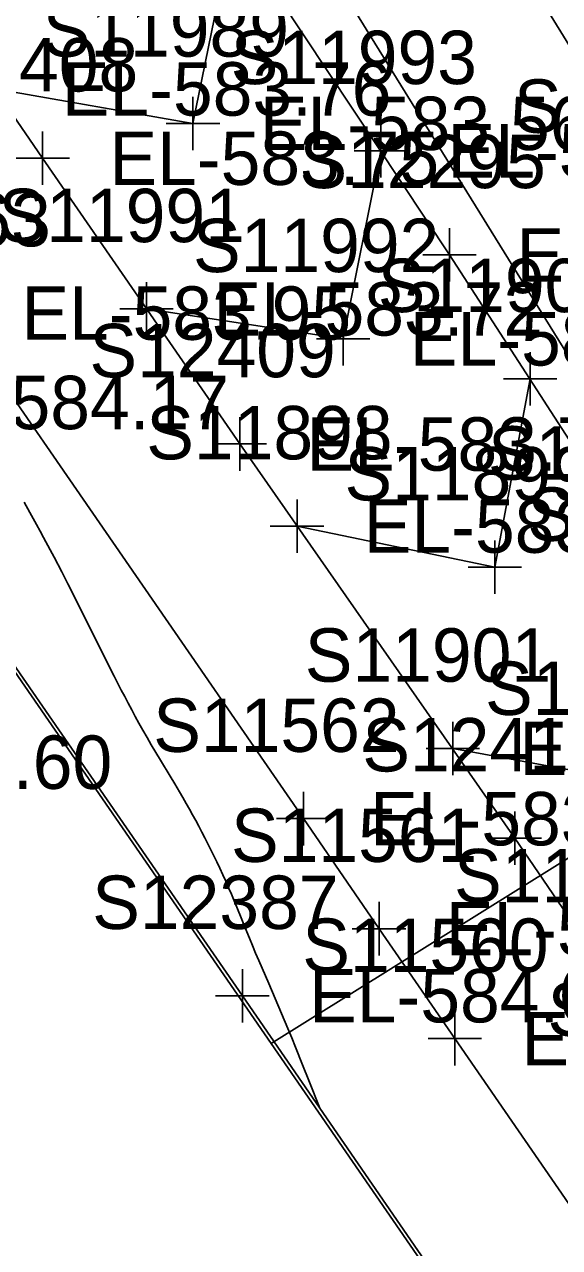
# Model space of a CAD drawing. Extents: x 1729869 to 1735532, y 648588 to 653771.
# Drawn here: x 1731654.1 to 1731694.2, y 651324.1 to 651415.7 of the extents above; entities that cross this region are included whole.
import ezdxf

# ---------------------------------------------------------------- set-up
doc = ezdxf.new("R2010")
doc.units = 0
for name, color, linetype in [('SURVEY - CENTERLINE - Preliminary', 7, 'Continuous'), ('SURVEY - CONTOURS - Intermediate with optional Text', 7, 'Continuous'), ('SURVEY - DRAINAGE - Area Shapes', 7, 'Continuous'), ('SURVEY - TRAFFIC CONTROL - Pavement Marking - Points - Elevations', 7, 'Continuous'), ('SURVEY - TRAFFIC CONTROL - Pavement Marking - Points - Locators', 7, 'Continuous'), ('SURVEY - TRAFFIC CONTROL - Pavement Marking - Points - Numbers', 7, 'Continuous'), ('SURVEY - TRAFFIC CONTROL - Pavement Marking with Text', 7, 'Continuous'), ('SURVEY - TRAFFIC CONTROL - Signs - Points - Elevations', 7, 'Continuous'), ('SURVEY - TRANSPORTATION - Roads', 7, 'Continuous'), ('SURVEY - TRANSPORTATION - Roads - Points - Elevations', 7, 'Continuous'), ('SURVEY - TRANSPORTATION - Roads - Points - Locators', 7, 'Continuous'), ('SURVEY - TRANSPORTATION - Roads - Points - Numbers', 7, 'Continuous')]:
    doc.layers.add(name, color=color, linetype=linetype)

msp = doc.modelspace()

# ---------------------------------------------------------------- linework, layer by layer
at = {"layer": 'SURVEY - CENTERLINE - Preliminary'}
msp.add_line((1731573.183, 651587.855), (1731916.819, 651031.475), dxfattribs=at)
at = {"layer": 'SURVEY - CONTOURS - Intermediate with optional Text'}
msp.add_lwpolyline([(1731676.216, 651334.557), (1731675.403, 651336.615), (1731674.928, 651337.809), (1731674.396, 651339.13), (1731674.117, 651339.818), (1731673.831, 651340.516), (1731673.36, 651341.651), (1731672.883, 651342.781), (1731672.404, 651343.899), (1731671.657, 651345.617), (1731671.415, 651346.178), (1731671.177, 651346.735), (1731670.946, 651347.286), (1731670.751, 651347.761), (1731670, 651349.623), (1731669.812, 651350.081), (1731669.604, 651350.575), (1731669.393, 651351.066), (1731669.178, 651351.554), (1731668.959, 651352.04), (1731668.736, 651352.523), (1731668.51, 651353.003), (1731668.293, 651353.453), (1731668.074, 651353.902), (1731667.85, 651354.349), (1731667.623, 651354.796), (1731667.391, 651355.242), (1731667.155, 651355.688), (1731666.928, 651356.111), (1731666.696, 651356.535), (1731666.46, 651356.96), (1731666.218, 651357.387), (1731665.972, 651357.816), (1731665.72, 651358.248), (1731665.37, 651358.839), (1731665.013, 651359.432), (1731664.296, 651360.617), (1731663.944, 651361.203), (1731663.601, 651361.78), (1731663.284, 651362.324), (1731662.978, 651362.861), (1731662.679, 651363.395), (1731662.406, 651363.894), (1731662.137, 651364.393), (1731661.873, 651364.89), (1731661.614, 651365.385), (1731661.36, 651365.876), (1731660.832, 651366.912), (1731659.808, 651368.95), (1731658.027, 651372.506), (1731657.352, 651373.84), (1731656.895, 651374.73), (1731656.329, 651375.82), (1731656.028, 651376.393), (1731655.539, 651377.31), (1731655.279, 651377.79), (1731655.008, 651378.287), (1731654.518, 651379.171), (1731654.085, 651379.942)], dxfattribs=at)
at = {"layer": 'SURVEY - DRAINAGE - Area Shapes'}
for points in [[(1731642.928, 651558.819), (1731574.267, 651551.607), (1731539.353, 651532.762), (1731672.57, 651339.389), (1731746.653, 651385.638)], [(1731977.006, 651015.712), (1731920.484, 650979.525), (1731672.57, 651339.389), (1731746.653, 651385.638)]]:
    msp.add_lwpolyline(points, close=True, dxfattribs=at)
at = {"layer": 'SURVEY - TRAFFIC CONTROL - Pavement Marking - Points - Locators'}
for p, q in [((1731666.726, 651410.331), (1731666.726, 651406.331)), ((1731668.726, 651408.331), (1731664.726, 651408.331)), ((1731680.784, 651408.273), (1731680.784, 651404.273)), ((1731682.784, 651406.273), (1731678.784, 651406.273)), ((1731663.251, 651396.432), (1731663.251, 651392.432)), ((1731665.251, 651394.432), (1731661.251, 651394.432)), ((1731677.967, 651394.187), (1731677.967, 651390.187)), ((1731679.967, 651392.187), (1731675.967, 651392.187)), ((1731691.975, 651391.191), (1731691.975, 651387.191)), ((1731693.975, 651389.191), (1731689.975, 651389.191)), ((1731674.515, 651380.161), (1731674.515, 651376.161)), ((1731676.515, 651378.161), (1731672.515, 651378.161)), ((1731689.322, 651377.083), (1731689.322, 651373.083)), ((1731691.322, 651375.083), (1731687.322, 651375.083)), ((1731686.179, 651363.503), (1731686.179, 651359.503)), ((1731688.179, 651361.503), (1731684.179, 651361.503)), ((1731674.99, 651358.243), (1731674.99, 651354.243)), ((1731676.99, 651356.243), (1731672.99, 651356.243)), ((1731680.654, 651350.001), (1731680.654, 651346.001)), ((1731682.654, 651348.001), (1731678.654, 651348.001)), ((1731686.322, 651341.762), (1731686.322, 651337.762)), ((1731688.322, 651339.762), (1731684.322, 651339.762))]:
    msp.add_line(p, q, dxfattribs=at)
at = {"layer": 'SURVEY - TRAFFIC CONTROL - Pavement Marking with Text'}
for points in [[(1731707.886, 651308.471), (1731686.322, 651339.762), (1731680.654, 651348.001), (1731674.99, 651356.243), (1731648.879, 651394.117), (1731630.685, 651420.444), (1731613.655, 651445.144), (1731588.735, 651481.411), (1731585.31, 651486.337), (1731584.168, 651487.979), (1731563.667, 651517.574), (1731540.948, 651550.499), (1731539.807, 651552.141), (1731538.665, 651553.783), (1731534.098, 651560.351), (1731529.531, 651566.92), (1731528.388, 651568.562), (1731525.636, 651572.52)], [(1731651.901, 651410.911), (1731666.726, 651408.331), (1731669.721, 651422.993)], [(1731663.251, 651394.432), (1731677.967, 651392.187), (1731680.784, 651406.273)], [(1731674.515, 651378.161), (1731689.322, 651375.083), (1731691.975, 651389.191)], [(1731686.179, 651361.503), (1731699.834, 651359.012), (1731703.001, 651372.056)]]:
    msp.add_lwpolyline(points, dxfattribs=at)
at = {"layer": 'SURVEY - TRANSPORTATION - Roads'}
for points in [[(1731473.705, 651759.831), (1731495.592, 651728.764), (1731519.308, 651694.098), (1731534.884, 651670.829), (1731544.725, 651655.757), (1731559.893, 651632.22), (1731568.454, 651618.701), (1731583.36, 651594.996), (1731599.207, 651569.522), (1731613.897, 651545.682), (1731624.386, 651528.652), (1731644.321, 651496.299), (1731671.649, 651452.056), (1731687.333, 651426.479), (1731701.999, 651402.626), (1731716.708, 651378.798), (1731725.118, 651365.186), (1731752.422, 651320.929)], [(1731744.158, 651307.508), (1731731.33, 651327.793), (1731710.874, 651359.819), (1731700.051, 651376.639), (1731685.94, 651398.479), (1731660.515, 651436.817), (1731640.397, 651466.674), (1731628.012, 651484.858), (1731617.877, 651499.735), (1731612.252, 651508.002), (1731596.505, 651531.157), (1731579.795, 651555.639), (1731571.338, 651567.896), (1731565.837, 651575.848), (1731557.261, 651588.211), (1731552.451, 651595.146), (1731551.336, 651596.754), (1731537.948, 651616.028), (1731513.922, 651650.479), (1731500.074, 651670.082), (1731489.623, 651684.738), (1731461.65, 651723.748), (1731447.492, 651743.127), (1731435.618, 651759.222)], [(1731531.64, 651585.149), (1731535.057, 651580.216), (1731538.474, 651575.284), (1731541.891, 651570.352), (1731572.705, 651526.003), (1731573.848, 651524.362), (1731589.676, 651501.263), (1731608.981, 651473.273), (1731621.492, 651455.175), (1731643.033, 651423.868), (1731655.47, 651405.719), (1731670.227, 651384.311), (1731690.816, 651354.777), (1731704.353, 651334.958), (1731706.609, 651331.655), (1731709.993, 651326.7), (1731729.324, 651298.728)], [(1731695.363, 651306.729), (1731670.421, 651342.978), (1731639.741, 651387.421), (1731622.676, 651412.096), (1731595.367, 651451.574), (1731572.787, 651484.594), (1731554.763, 651511.037), (1731549.075, 651519.262), (1731527.083, 651550.254), (1731517.759, 651563.256), (1731516.593, 651564.883), (1731512.222, 651570.978)]]:
    msp.add_lwpolyline(points, dxfattribs=at)
at = {"layer": 'SURVEY - TRANSPORTATION - Roads - Points - Locators'}
for p, q in [((1731655.47, 651407.719), (1731655.47, 651403.719)), ((1731657.47, 651405.719), (1731653.47, 651405.719)), ((1731685.94, 651400.479), (1731685.94, 651396.479)), ((1731687.94, 651398.479), (1731683.94, 651398.479)), ((1731670.227, 651386.311), (1731670.227, 651382.311)), ((1731672.227, 651384.311), (1731668.227, 651384.311)), ((1731690.816, 651356.777), (1731690.816, 651352.777)), ((1731692.816, 651354.777), (1731688.816, 651354.777)), ((1731670.421, 651344.978), (1731670.421, 651340.978)), ((1731672.421, 651342.978), (1731668.421, 651342.978))]:
    msp.add_line(p, q, dxfattribs=at)

# ---------------------------------------------------------------- texts
at = {"layer": 'SURVEY - TRAFFIC CONTROL - Pavement Marking - Points - Elevations'}
for s, p in [('EL-583.76', (1731656.901, 651408.911)), ('EL-583.56', (1731671.726, 651406.331)), ('EL-583.34', (1731685.784, 651404.273)), ('EL-583.95', (1731653.879, 651392.117)), ('EL-583.72', (1731668.251, 651392.432)), ('EL-583.53', (1731682.967, 651390.187)), ('EL-583.68', (1731679.515, 651376.161)), ('EL-583.63', (1731691.179, 651359.503)), ('EL-583.88', (1731679.99, 651354.243)), ('EL-583.82', (1731685.654, 651346.001)), ('EL-583.77', (1731691.322, 651337.762))]:
    msp.add_text(s, height=4, dxfattribs=at).set_placement(p)
at = {"layer": 'SURVEY - TRAFFIC CONTROL - Pavement Marking - Points - Numbers'}
for s, p in [('S11989', (1731655.471, 651413.331)), ('S11993', (1731669.544, 651411.273)), ('S11991', (1731652.169, 651399.432)), ('S11563', (1731637.639, 651399.117)), ('S11992', (1731666.727, 651397.187)), ('S11900', (1731680.562, 651394.191)), ('S11898', (1731663.228, 651383.161)), ('S11899', (1731678.067, 651380.083)), ('S11903', (1731691.761, 651377.056)), ('S11901', (1731675.097, 651366.503)), ('S11902', (1731688.594, 651364.012)), ('S11562', (1731663.75, 651361.243)), ('S11561', (1731669.572, 651353.001)), ('S11904', (1731686.273, 651349.973)), ('S11560', (1731674.909, 651344.762))]:
    msp.add_text(s, height=4, dxfattribs=at).set_placement(p)
at = {"layer": 'SURVEY - TRAFFIC CONTROL - Signs - Points - Elevations'}
msp.add_text('EL-587.60', height=4, dxfattribs=at).set_placement((1731635.995, 651358.473))
at = {"layer": 'SURVEY - TRANSPORTATION - Roads - Points - Elevations'}
for s, p in [('EL-583.75', (1731660.47, 651403.719)), ('EL-583.33', (1731690.94, 651396.479)), ('EL-584.17', (1731644.741, 651385.421)), ('EL-583.71', (1731675.227, 651382.311)), ('EL-584.05', (1731675.421, 651340.978))]:
    msp.add_text(s, height=4, dxfattribs=at).set_placement(p)
at = {"layer": 'SURVEY - TRANSPORTATION - Roads - Points - Numbers'}
for s, p in [('S12408', (1731644.183, 651410.719)), ('S12987', (1731690.759, 651407.626)), ('S12295', (1731674.7, 651403.479)), ('S12409', (1731658.972, 651389.311)), ('S12294', (1731688.811, 651381.639)), ('S12410', (1731679.403, 651359.777)), ('S12387', (1731659.181, 651347.978)), ('S12411', (1731693.271, 651339.958))]:
    msp.add_text(s, height=4, dxfattribs=at).set_placement(p)

doc.saveas('drawing.dxf')
